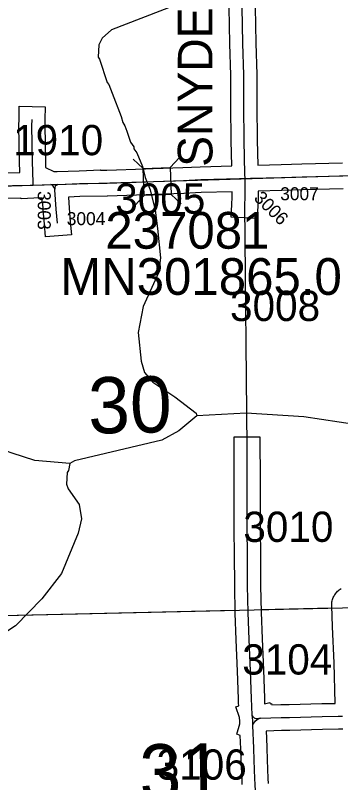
# Model space of a CAD drawing. Extents: x 23.6 to 68.7, y -63 to -29.
# Drawn here: x 50.799 to 51.551, y -44.911 to -43.136 of the extents above; entities that cross this region are included whole.
import ezdxf

# ---------------------------------------------------------------- set-up
doc = ezdxf.new("R2010")
doc.units = 0
for name, color, linetype in [('tdCoHydroRiver', 7, 'Continuous'), ('tdCoSecRdNmbr', 7, 'Continuous'), ('tdCoSecRdTxt', 7, 'Continuous'), ('tdCoSecRteBand', 7, 'Continuous'), ('tdCoSecRteCL', 7, 'Continuous'), ('tdCoSectLine', 7, 'Continuous'), ('tdCoSectLinePart', 7, 'Continuous'), ('tdCoSectNmbr', 7, 'Continuous'), ('tdCoStrucSec', 7, 'Continuous'), ('tdCoStrucSecCoName', 7, 'Continuous'), ('tdCoStrucSecFHWANum', 7, 'Continuous'), ('tdCoSurfGravel', 7, 'Continuous'), ('tdCoSurfLNO', 7, 'Continuous')]:
    doc.layers.add(name, color=color, linetype=linetype)

msp = doc.modelspace()

# ---------------------------------------------------------------- linework, layer by layer
at = {"layer": 'tdCoHydroRiver'}
for points in [[(51.3909, -43.0268), (51.0215, -43.1698), (50.9996, -43.1889), (50.9919, -43.2048), (50.9907, -43.2332), (50.9939, -43.2379), (51.0118, -43.2914), (51.015, -43.2961), (51.0231, -43.3165), (51.0442, -43.37), (51.0475, -43.3842), (51.0524, -43.392), (51.0572, -43.4046), (51.0654, -43.4297), (51.0734, -43.4407), (51.0735, -43.4454), (51.0799, -43.4548), (51.0929, -43.4863), (51.0995, -43.5114), (51.1108, -43.5397), (51.1224, -43.587), (51.1276, -43.6295), (51.1346, -43.6973), (51.1303, -43.7321), (51.0948, -43.8098), (51.0829, -43.87), (51.0899, -43.9362), (51.0981, -43.9629), (51.1173, -43.9848), (51.1681, -44.019), (51.2175, -44.0563), (51.2191, -44.0626)], [(51.2191, -44.0626), (51.1769, -44.0978), (51.1377, -44.1188), (50.9361, -44.1667), (50.9252, -44.1732)], [(51.9695, -44.1988), (51.8711, -44.1775), (51.7664, -44.1593), (51.7155, -44.1408), (51.6566, -44.1081), (51.5882, -44.0834), (51.4661, -44.0654), (51.3331, -44.057), (51.2191, -44.0626)], [(50.9252, -44.1732), (50.8446, -44.1662), (50.7923, -44.1494), (50.7384, -44.131), (50.7036, -44.1219), (50.6736, -44.1207)], [(50.9252, -44.1732), (50.9222, -44.189), (50.9191, -44.1938), (50.9178, -44.2206), (50.9211, -44.2316), (50.9467, -44.2677), (50.9518, -44.3008), (50.9443, -44.334), (50.9059, -44.4275), (50.8607, -44.4864), (50.7998, -44.5487), (50.7701, -44.5679)]]:
    msp.add_lwpolyline(points, dxfattribs=at)
at = {"layer": 'tdCoSecRteBand'}
for points in [[(50.7496, -43.5005), (50.8096, -43.4996), (50.8089, -43.4746), (50.8089, -43.4745), (50.8089, -43.4744), (50.8074, -43.3922), (50.8074, -43.3916), (50.8074, -43.391), (50.8078, -43.3763), (50.8084, -43.3463), (50.8684, -43.3477), (50.8678, -43.3777), (50.8674, -43.3917), (50.8689, -43.4732), (50.8693, -43.4882), (50.8879, -43.4978), (50.8961, -43.4975), (50.9467, -43.4958), (50.9469, -43.4958), (50.9469, -43.4958), (50.9968, -43.494), (50.9958, -43.4947), (51.0104, -43.4944), (51.0996, -43.4915), (51.0997, -43.4915), (51.0998, -43.4915), (51.1176, -43.491), (51.1866, -43.4885), (51.2262, -43.4866), (51.2265, -43.4866), (51.2268, -43.4866), (51.2994, -43.4843), (51.298, -43.4266), (51.298, -43.4264), (51.2979, -43.4261), (51.2973, -43.3457), (51.2973, -43.3457), (51.2973, -43.3456), (51.2971, -43.2745), (51.295, -43.2024), (51.295, -43.2022), (51.295, -43.2019), (51.2937, -43.1183)], [(51.3537, -43.1173), (51.355, -43.2008), (51.3571, -43.2731), (51.3571, -43.2735), (51.3571, -43.2739), (51.3573, -43.3453), (51.3579, -43.4254), (51.3594, -43.4828), (51.3594, -43.4828), (51.3594, -43.4828)], [(51.3594, -43.4828), (51.4135, -43.4815), (51.4613, -43.4801), (51.5557, -43.4775)], [(51.5573, -43.5375), (51.463, -43.5401), (51.463, -43.5401), (51.463, -43.5401), (51.4151, -43.5414), (51.4151, -43.5414), (51.4151, -43.5414), (51.3607, -43.5428), (51.3607, -43.5429), (51.3607, -43.5429), (51.3606, -43.5581), (51.3606, -43.5587), (51.3605, -43.5593), (51.3597, -43.5765), (51.3583, -43.6065), (51.2984, -43.6036), (51.2998, -43.5736), (51.3006, -43.5571), (51.3007, -43.5443), (51.2289, -43.5465), (51.1894, -43.5485), (51.1892, -43.5485), (51.189, -43.5485), (51.1196, -43.551), (51.1195, -43.551), (51.1194, -43.551), (51.1015, -43.5515), (51.0122, -43.5544), (51.012, -43.5544), (51.0118, -43.5544), (50.9486, -43.5557), (50.922, -43.5567), (50.9218, -43.5568), (50.9237, -43.5825), (50.9263, -43.6143), (50.9287, -43.6442), (50.8689, -43.6491), (50.8665, -43.6192), (50.8638, -43.5873), (50.8638, -43.5872), (50.8638, -43.5871), (50.8625, -43.5692), (50.8613, -43.5692), (50.861, -43.5588), (50.8522, -43.5591), (50.8522, -43.5588), (50.8419, -43.559), (50.8125, -43.5609), (50.8125, -43.5597), (50.8113, -43.5598), (50.8113, -43.5596), (50.7507, -43.5605)], [(51.3236, -44.9158), (51.3232, -44.9039), (51.3213, -44.8609), (51.3213, -44.8608), (51.3213, -44.8607), (51.3204, -44.8328), (51.3192, -44.8019), (51.3108, -44.7993), (51.3182, -44.7756), (51.3179, -44.7688), (51.3174, -44.7608), (51.3092, -44.7359), (51.3155, -44.7338), (51.3151, -44.7271), (51.3153, -44.7271), (51.3149, -44.7177), (51.3149, -44.7176), (51.3149, -44.7174), (51.3128, -44.6534), (51.31, -44.581), (51.3075, -44.5193), (51.3075, -44.5191), (51.3075, -44.5188), (51.3062, -44.457), (51.3062, -44.4568), (51.3062, -44.4565), (51.3057, -44.3823), (51.305, -44.328), (51.305, -44.3273), (51.3051, -44.3267), (51.3054, -44.3164), (51.305, -44.2538), (51.305, -44.2537), (51.305, -44.2537), (51.3049, -44.1788), (51.3047, -44.1484), (51.3047, -44.1483), (51.3047, -44.1482), (51.3047, -44.1413), (51.3047, -44.1113), (51.3647, -44.1113), (51.3647, -44.1413), (51.3647, -44.1482), (51.3649, -44.1785), (51.3649, -44.1785), (51.3649, -44.1786), (51.365, -44.2535), (51.3654, -44.3166), (51.3654, -44.3171), (51.3654, -44.3177), (51.3651, -44.3279), (51.3657, -44.3817), (51.3657, -44.3817), (51.3657, -44.3818), (51.3662, -44.4559), (51.3675, -44.5172), (51.37, -44.5786), (51.37, -44.5786), (51.37, -44.5786), (51.3728, -44.6511), (51.3728, -44.6512), (51.3728, -44.6513), (51.3749, -44.7153), (51.3755, -44.729), (51.3877, -44.7259), (51.3885, -44.7288), (51.3915, -44.7284), (51.392, -44.7316), (51.4129, -44.7309), (51.4134, -44.7309), (51.4139, -44.7309), (51.4322, -44.7309), (51.5075, -44.7284), (51.5077, -44.7284), (51.5079, -44.7284), (51.5388, -44.7279), (51.5362, -44.6344), (51.5324, -44.5507), (51.5323, -44.5505), (51.5323, -44.5504), (51.5305, -44.5025), (51.5304, -44.5004), (51.5306, -44.4983), (51.5309, -44.4955), (51.5311, -44.4931), (51.5318, -44.4907), (51.5325, -44.488), (51.5332, -44.4856), (51.5342, -44.4834), (51.5353, -44.4809), (51.5364, -44.4786), (51.5377, -44.4766), (51.5393, -44.4743), (51.5407, -44.4723), (51.5423, -44.4705), (51.5442, -44.4685), (51.5459, -44.4667), (51.5479, -44.4652), (51.5501, -44.4635), (51.552, -44.462)], [(51.5563, -44.7875), (51.5463, -44.7878), (51.5461, -44.7878), (51.5459, -44.7878), (51.5092, -44.7884), (51.4337, -44.7909), (51.4332, -44.7909), (51.4327, -44.7909), (51.4144, -44.7909), (51.3788, -44.7921), (51.3795, -44.8084), (51.3803, -44.8305), (51.3803, -44.8306), (51.3803, -44.8306), (51.3813, -44.8585), (51.3831, -44.9014), (51.3831, -44.9014), (51.3831, -44.9014), (51.3836, -44.9133)]]:
    msp.add_lwpolyline(points, dxfattribs=at)
at = {"layer": 'tdCoSecRteCL'}
for p, q in [((50.8406, -43.529), (50.8811, -43.528)), ((50.8811, -43.528), (50.8972, -43.5275))]:
    msp.add_line(p, q, dxfattribs=at)
for points in [[(51.3301, -43.5135), (51.3299, -43.5041), (51.3279, -43.4259), (51.3273, -43.3455), (51.3271, -43.274), (51.325, -43.2015), (51.3237, -43.1178)], [(50.8406, -43.529), (50.8402, -43.524), (50.8389, -43.4738), (50.8374, -43.3916), (50.8378, -43.377)], [(51.3301, -43.5135), (51.3425, -43.5133), (51.4143, -43.5114), (51.4621, -43.5101), (51.5565, -43.5075), (51.5868, -43.5067), (51.7064, -43.5042), (51.7896, -43.5021), (51.8459, -43.5004), (51.891, -43.4997)], [(50.8972, -43.5275), (50.9477, -43.5257), (51.0112, -43.5244), (51.1006, -43.5215), (51.1185, -43.521), (51.1879, -43.5185), (51.2277, -43.5165), (51.3176, -43.5137), (51.3301, -43.5135)], [(51.3298, -43.5751), (51.3306, -43.5579), (51.3307, -43.5355), (51.3302, -43.5176), (51.3301, -43.5135)], [(50.6024, -43.5362), (50.6248, -43.5351), (50.7192, -43.5313), (50.7501, -43.5305), (50.8338, -43.5292), (50.8406, -43.529)], [(50.8904, -43.5383), (50.8885, -43.5342), (50.8865, -43.5314), (50.8842, -43.5296), (50.8811, -43.528)], [(50.8972, -43.5275), (50.8939, -43.5298), (50.8914, -43.5316), (50.8903, -43.5346), (50.8904, -43.5383)], [(50.8964, -43.6168), (50.8937, -43.5849), (50.8905, -43.54), (50.8904, -43.5383)], [(51.347, -44.755), (51.3457, -44.7355), (51.3449, -44.7164), (51.3428, -44.6523), (51.34, -44.5798), (51.3375, -44.5181), (51.3362, -44.4563), (51.3357, -44.382), (51.335, -44.3276), (51.3354, -44.3168), (51.335, -44.2536), (51.3349, -44.1787), (51.3347, -44.1482), (51.3347, -44.1413)], [(51.3483, -44.7795), (51.3479, -44.7672), (51.347, -44.755)], [(51.3662, -44.7625), (51.362, -44.7631), (51.3578, -44.7639), (51.3557, -44.7636), (51.3537, -44.763), (51.3518, -44.7619), (51.3501, -44.7606), (51.3488, -44.7589), (51.3477, -44.7571), (51.347, -44.755)], [(51.3483, -44.7795), (51.3493, -44.7764), (51.3507, -44.7735), (51.3525, -44.7708), (51.3547, -44.7683), (51.3572, -44.7662), (51.36, -44.7646), (51.3631, -44.7633), (51.3662, -44.7625)], [(51.3662, -44.7625), (51.4139, -44.7609), (51.4327, -44.7609), (51.5084, -44.7584), (51.5454, -44.7578), (51.5553, -44.7575)], [(51.3575, -45.0172), (51.3572, -45.0091), (51.3564, -44.9808), (51.3536, -44.9145), (51.3531, -44.9027), (51.3513, -44.8596), (51.3503, -44.8317), (51.3483, -44.7795)]]:
    msp.add_lwpolyline(points, dxfattribs=at)
at = {"layer": 'tdCoSectLine'}
for points in [[(50.5871, -43.537), (51.5742, -43.507)], [(50.6019, -44.5288), (51.5892, -44.5059)]]:
    msp.add_lwpolyline(points, dxfattribs=at)
at = {"layer": 'tdCoSectLinePart'}
for points in [[(50.6019, -44.5288), (51.3071, -44.5124)], [(51.367, -44.5111), (51.5304, -44.5073)]]:
    msp.add_lwpolyline(points, dxfattribs=at)
at = {"layer": 'tdCoStrucSec'}
for p, q in [((51.1573, -43.4883), (51.1787, -43.4654)), ((51.0948, -43.4905), (51.0719, -43.4691)), ((51.097, -43.553), (51.0757, -43.5759)), ((51.1596, -43.5508), (51.1825, -43.5722))]:
    msp.add_line(p, q, dxfattribs=at)
msp.add_lwpolyline([(51.0948, -43.4905), (51.1573, -43.4883), (51.1596, -43.5508), (51.097, -43.553)], close=True, dxfattribs=at)
at = {"layer": 'tdCoSurfGravel'}
for points in [[(51.3301, -43.5135), (51.3299, -43.5041), (51.3279, -43.4259), (51.3273, -43.3455), (51.3271, -43.274), (51.325, -43.2015), (51.3237, -43.1178)], [(50.8406, -43.529), (50.8402, -43.524), (50.8389, -43.4738), (50.8374, -43.3916), (50.8378, -43.377)], [(51.3301, -43.5135), (51.3425, -43.5133), (51.4143, -43.5114), (51.4621, -43.5101), (51.5565, -43.5075), (51.5868, -43.5067), (51.7064, -43.5042), (51.7896, -43.5021), (51.8459, -43.5004), (51.891, -43.4997), (51.9339, -43.499)], [(50.556, -43.5381), (50.5724, -43.5377), (50.6024, -43.5362), (50.6248, -43.5351), (50.7192, -43.5313), (50.7501, -43.5305), (50.8338, -43.5292), (50.8406, -43.529), (50.8811, -43.528), (50.8972, -43.5275), (50.9477, -43.5257), (51.0112, -43.5244), (51.1006, -43.5215), (51.1185, -43.521), (51.1879, -43.5185), (51.2277, -43.5165), (51.3176, -43.5137), (51.3301, -43.5135)], [(51.3298, -43.5751), (51.3306, -43.5579), (51.3307, -43.5355), (51.3302, -43.5176), (51.3301, -43.5135), (51.3301, -43.5135)], [(50.8964, -43.6168), (50.8937, -43.5849), (50.8905, -43.54), (50.8904, -43.5383), (50.8885, -43.5342), (50.8865, -43.5314), (50.8842, -43.5296), (50.8811, -43.528)], [(50.8972, -43.5275), (50.8939, -43.5298), (50.8914, -43.5316), (50.8903, -43.5346), (50.8904, -43.5383)], [(51.3483, -44.7795), (51.3479, -44.7672), (51.347, -44.755), (51.3457, -44.7355), (51.3449, -44.7164), (51.3428, -44.6523), (51.34, -44.5798), (51.3375, -44.5181), (51.3362, -44.4563), (51.3357, -44.382), (51.335, -44.3276), (51.3354, -44.3168), (51.335, -44.2536), (51.3349, -44.1787), (51.3347, -44.1482), (51.3347, -44.1413)], [(51.3662, -44.7625), (51.362, -44.7631), (51.3578, -44.7639), (51.3557, -44.7636), (51.3537, -44.763), (51.3518, -44.7619), (51.3501, -44.7606), (51.3488, -44.7589), (51.3477, -44.7571), (51.347, -44.755)], [(51.3483, -44.7795), (51.3493, -44.7764), (51.3507, -44.7735), (51.3525, -44.7708), (51.3547, -44.7683), (51.3572, -44.7662), (51.36, -44.7646), (51.3631, -44.7633), (51.3662, -44.7625), (51.4139, -44.7609), (51.4327, -44.7609), (51.5084, -44.7584), (51.5454, -44.7578), (51.5553, -44.7575)], [(51.3536, -44.9145), (51.3531, -44.9027), (51.3513, -44.8596), (51.3503, -44.8317), (51.3483, -44.7795)]]:
    msp.add_lwpolyline(points, dxfattribs=at)
at = {"layer": 'tdCoSurfLNO'}
for p, q in [((51.3298, -43.5752), (51.3298, -43.5751)), ((51.3298, -43.5755), (51.3298, -43.5752)), ((51.3347, -44.1354), (51.3298, -43.5755)), ((51.3347, -44.1413), (51.3347, -44.1354))]:
    msp.add_line(p, q, dxfattribs=at)

# ---------------------------------------------------------------- texts
at = {"layer": 'tdCoSecRdNmbr'}
for s, height, rotation, p in [('1910', 0.07, 0.0394, (50.7941, -43.4601)), ('3005', 0.07, 0.0396, (51.0301, -43.5953)), ('3007', 0.03, 0.0398, (51.4114, -43.564)), ('3003', 0.03, 270.0374, (50.8511, -43.543)), ('3006', 0.03, 315.0391, (51.3488, -43.5611)), ('3004', 0.03, 0.0395, (50.9181, -43.6217)), ('3008', 0.07, 0.0373, (51.2955, -43.8435)), ('3010', 0.07, 0.0398, (51.3262, -44.3545)), ('3104', 0.07, 0.0398, (51.3237, -44.6613)), ('3106', 0.07, 0.0396, (51.1259, -44.9045))]:
    msp.add_text(s, height=height, rotation=rotation, dxfattribs=at).set_placement(p)
at = {"layer": 'tdCoSecRdTxt'}
msp.add_text('SNYDER AVE', height=0.08, rotation=90, dxfattribs=at).set_placement((51.2548, -43.4868))
at = {"layer": 'tdCoSectNmbr'}
for s, p in [('30', (50.9685, -44.104)), ('31', (51.087, -44.9532))]:
    msp.add_text(s, height=0.13, rotation=1.0395, dxfattribs=at).set_placement(p)
at = {"layer": 'tdCoStrucSecCoName'}
msp.add_text('MN301865.0', height=0.085, dxfattribs=at).set_placement((50.903, -43.783))
at = {"layer": 'tdCoStrucSecFHWANum'}
msp.add_text('237081', height=0.085, dxfattribs=at).set_placement((51.0072, -43.6762))

doc.saveas('drawing.dxf')
